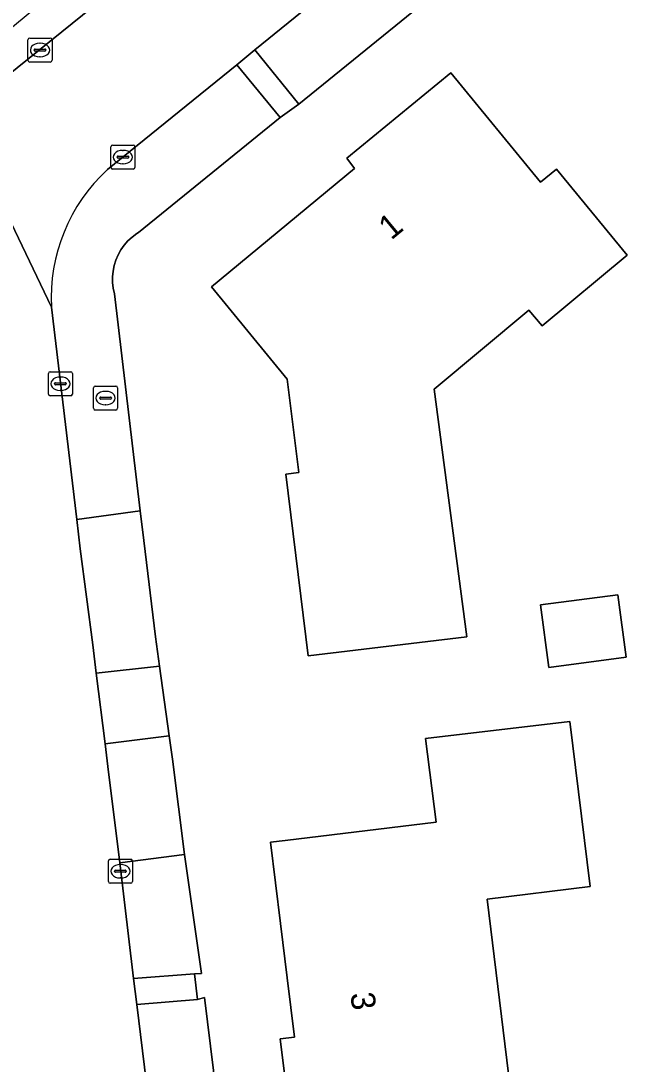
# Model space of a CAD drawing. Extents: x 157320 to 158835, y 386650 to 388491.
# Drawn here: x 157913.82 to 157939.19, y 387283.97 to 387327.31 of the extents above; entities that cross this region are included whole.
import ezdxf

# ---------------------------------------------------------------- set-up
doc = ezdxf.new("R2010")
doc.units = 0
for name, color, linetype in [('IMGEO_Brandkraan', 7, 'Continuous'), ('IMGEO_Erf', 7, 'Continuous'), ('IMGEO_Groenvoorziening', 7, 'Continuous'), ('IMGEO_Kolk', 7, 'Continuous'), ('IMGEO_Pand', 7, 'Continuous'), ('IMGEO_Pand_nummerreeks', 7, 'Continuous'), ('IMGEO_Rijbaan_lokaal_gesloten', 7, 'Continuous'), ('IMGEO_Voetpad_open', 7, 'Continuous')]:
    doc.layers.add(name, color=color, linetype=linetype)

msp = doc.modelspace()

# ---------------------------------------------------------------- linework, layer by layer
at = {"layer": 'IMGEO_Brandkraan'}
for p, q in [((157916.91, 387312.139), (157917.762, 387312.139)), ((157916.835, 387311.213), (157916.835, 387312.065)), ((157917.137, 387311.682), (157917.535, 387311.682)), ((157917.323, 387311.919), (157917.348, 387311.919)), ((157917.836, 387312.065), (157917.836, 387311.213)), ((157917.094, 387311.633), (157917.094, 387311.645)), ((157917.532, 387311.596), (157917.134, 387311.596)), ((157917.346, 387311.359), (157917.321, 387311.359)), ((157917.578, 387311.645), (157917.578, 387311.633)), ((157917.762, 387311.139), (157916.91, 387311.139))]:
    msp.add_line(p, q, dxfattribs=at)
for points in [[(157916.91, 387312.139), (157917.762, 387312.139)], [(157916.835, 387311.213), (157916.835, 387312.065)], [(157917.836, 387312.065), (157917.836, 387311.213)], [(157917.762, 387311.139), (157916.91, 387311.139)]]:
    msp.add_lwpolyline(points, dxfattribs=at)
for centre, radius, start, end in [((157916.912, 387312.063), 0.0765, 91.552, 178.448), ((157916.912, 387312.063), 0.0765, 91.552, 178.448), ((157917.76, 387312.063), 0.0765, 1.552, 88.448), ((157917.76, 387312.063), 0.0765, 1.552, 88.448), ((157917.134, 387311.642), 0.0403, 85.8775, 175.7526), ((157917.539, 387311.644), 0.0386, 1.7309, 96.639), ((157917.131, 387311.632), 0.0366, 178.938, 274.7102), ((157917.535, 387311.639), 0.043, 264.8664, 352.4533), ((157916.912, 387311.215), 0.0765, 181.552, 268.448), ((157916.912, 387311.215), 0.0765, 181.552, 268.448), ((157917.76, 387311.215), 0.0765, 271.552, 358.448), ((157917.76, 387311.215), 0.0765, 271.552, 358.448)]:
    msp.add_arc(centre, radius, start, end, dxfattribs=at)
for centre, major_axis, ratio, start_param, end_param in [((157917.322, 387311.639), (-0.387, 0.002), 0.722429, 4.712389, 7.853982), ((157917.347, 387311.639), (-0.39, 0.002), 0.717154, 1.570796, 4.712389)]:
    msp.add_ellipse(centre, major_axis=major_axis, ratio=ratio, start_param=start_param, end_param=end_param, dxfattribs=at)
at = {"layer": 'IMGEO_Erf'}
msp.add_lwpolyline([(157940.591, 387336.228), (157925.361, 387323.849), (157924.583, 387323.297), (157918.7, 387318.518), (157918.629, 387318.472), (157918.438, 387318.33), (157918.264, 387318.169), (157918.108, 387317.99), (157917.971, 387317.796), (157917.855, 387317.589), (157917.761, 387317.371), (157917.69, 387317.144), (157917.644, 387316.911), (157917.622, 387316.675), (157917.626, 387316.437), (157917.654, 387316.202), (157917.706, 387315.97), (157918.775, 387306.949), (157918.921, 387305.719), (157919.411, 387301.721), (157919.58, 387300.502), (157919.981, 387297.609), (157920.115, 387296.641), (157920.618, 387292.674), (157921.323, 387287.732), (157921.032, 387287.713), (157921.15, 387286.647), (157921.437, 387286.728), (157922.545, 387277.749)], dxfattribs=at)
for points in [[(157924.82, 387308.482), (157925.356, 387308.548), (157924.875, 387312.429), (157921.738, 387316.262), (157927.674, 387321.179), (157927.347, 387321.61), (157931.662, 387325.152), (157935.388, 387320.607), (157936.047, 387321.147), (157938.982, 387317.574), (157935.462, 387314.634), (157934.908, 387315.297), (157930.974, 387312.011), (157932.326, 387301.723), (157925.744, 387300.923)], [(157938.6, 387303.468), (157938.941, 387300.872), (157935.731, 387300.45), (157935.39, 387303.046)], [(157931.056, 387294.015), (157930.619, 387297.489), (157936.6, 387298.199), (157937.447, 387291.349), (157933.172, 387290.825), (157934.286, 387281.748), (157925.717, 387280.697), (157925.507, 387282.405), (157924.913, 387282.332), (157924.584, 387285.012), (157925.179, 387285.085), (157924.876, 387287.558), (157924.599, 387289.811), (157924.185, 387293.185), (157924.789, 387293.258)]]:
    msp.add_lwpolyline(points, close=True, dxfattribs=at)
at = {"layer": 'IMGEO_Groenvoorziening'}
for points in [[(157925.361, 387323.849), (157940.591, 387336.228), (157938.753, 387338.457), (157923.535, 387326.106)], [(157919.58, 387300.502), (157916.949, 387300.204), (157917.313, 387297.267), (157919.981, 387297.609)], [(157921.032, 387287.713), (157921.323, 387287.732), (157920.618, 387292.674), (157917.922, 387292.325), (157918.498, 387287.527)], [(157922.545, 387277.749), (157921.437, 387286.728), (157921.15, 387286.647), (157918.632, 387286.438), (157919.741, 387277.391)]]:
    msp.add_lwpolyline(points, close=True, dxfattribs=at)
for points in [[(157913.241, 387325.007), (157922.301, 387332.333), (157921.309, 387333.561), (157913.077, 387326.713), (157912.877, 387326.615), (157912.379, 387326.415), (157911.862, 387326.268), (157911.333, 387326.176), (157910.797, 387326.139), (157910.26, 387326.159), (157895.24, 387331.011), (157894.46, 387328.338), (157907.769, 387324.283)], [(157924.583, 387323.297), (157922.78, 387325.487), (157917.412, 387321.133)], [(157915.089, 387315.418), (157916.137, 387306.587), (157918.775, 387306.949), (157917.706, 387315.97), (157917.654, 387316.202), (157917.626, 387316.437), (157917.622, 387316.675), (157917.644, 387316.911), (157917.69, 387317.144), (157917.761, 387317.371), (157917.855, 387317.589), (157917.971, 387317.796), (157918.108, 387317.99), (157918.264, 387318.169), (157918.438, 387318.33), (157918.629, 387318.472), (157918.7, 387318.518), (157924.583, 387323.297)]]:
    msp.add_lwpolyline(points, dxfattribs=at)
msp.add_arc((157922.326, 387315.806), 7.247, 132.6886, 183.0704, dxfattribs=at)
at = {"layer": 'IMGEO_Kolk'}
for p, q in [((157914.113, 387325.672), (157914.113, 387326.524)), ((157914.188, 387326.598), (157915.04, 387326.598)), ((157915.114, 387326.524), (157915.114, 387325.672)), ((157914.372, 387326.092), (157914.372, 387326.104)), ((157914.81, 387326.055), (157914.412, 387326.055)), ((157914.415, 387326.141), (157914.813, 387326.141)), ((157914.601, 387326.378), (157914.626, 387326.378)), ((157914.856, 387326.104), (157914.856, 387326.092)), ((157915.04, 387325.598), (157914.188, 387325.598)), ((157914.624, 387325.818), (157914.599, 387325.818)), ((157917.629, 387322.149), (157918.481, 387322.149)), ((157917.554, 387321.223), (157917.554, 387322.075)), ((157917.813, 387321.643), (157917.813, 387321.655)), ((157917.856, 387321.692), (157918.254, 387321.692)), ((157918.042, 387321.929), (157918.067, 387321.929)), ((157918.297, 387321.655), (157918.297, 387321.643)), ((157918.555, 387322.075), (157918.555, 387321.223)), ((157918.251, 387321.606), (157917.853, 387321.606)), ((157918.065, 387321.369), (157918.04, 387321.369)), ((157918.481, 387321.149), (157917.629, 387321.149)), ((157914.961, 387311.807), (157914.961, 387312.659)), ((157915.036, 387312.733), (157915.888, 387312.733)), ((157915.962, 387312.659), (157915.962, 387311.807)), ((157915.22, 387312.227), (157915.22, 387312.239)), ((157915.658, 387312.19), (157915.26, 387312.19)), ((157915.263, 387312.276), (157915.661, 387312.276)), ((157915.449, 387312.513), (157915.474, 387312.513)), ((157915.704, 387312.239), (157915.704, 387312.227)), ((157915.888, 387311.733), (157915.036, 387311.733)), ((157915.472, 387311.953), (157915.447, 387311.953)), ((157917.451, 387291.554), (157917.451, 387292.406)), ((157917.526, 387292.48), (157918.378, 387292.48)), ((157917.939, 387292.26), (157917.964, 387292.26)), ((157918.452, 387292.406), (157918.452, 387291.554)), ((157917.71, 387291.974), (157917.71, 387291.986)), ((157918.148, 387291.937), (157917.75, 387291.937)), ((157917.753, 387292.023), (157918.151, 387292.023)), ((157918.194, 387291.986), (157918.194, 387291.974)), ((157918.378, 387291.48), (157917.526, 387291.48)), ((157917.962, 387291.7), (157917.937, 387291.7))]:
    msp.add_line(p, q, dxfattribs=at)
for points in [[(157914.113, 387325.672), (157914.113, 387326.524)], [(157914.188, 387326.598), (157915.04, 387326.598)], [(157915.114, 387326.524), (157915.114, 387325.672)], [(157915.04, 387325.598), (157914.188, 387325.598)], [(157917.629, 387322.149), (157918.481, 387322.149)], [(157917.554, 387321.223), (157917.554, 387322.075)], [(157918.555, 387322.075), (157918.555, 387321.223)], [(157918.481, 387321.149), (157917.629, 387321.149)], [(157914.961, 387311.807), (157914.961, 387312.659)], [(157915.036, 387312.733), (157915.888, 387312.733)], [(157915.962, 387312.659), (157915.962, 387311.807)], [(157915.888, 387311.733), (157915.036, 387311.733)], [(157917.451, 387291.554), (157917.451, 387292.406)], [(157917.526, 387292.48), (157918.378, 387292.48)], [(157918.452, 387292.406), (157918.452, 387291.554)], [(157918.378, 387291.48), (157917.526, 387291.48)]]:
    msp.add_lwpolyline(points, dxfattribs=at)
for centre, radius, start, end in [((157914.19, 387326.522), 0.0765, 91.552, 178.448), ((157914.19, 387326.522), 0.0765, 91.552, 178.448), ((157915.038, 387326.522), 0.0765, 1.552, 88.448), ((157915.038, 387326.522), 0.0765, 1.552, 88.448), ((157914.412, 387326.101), 0.0403, 85.8775, 175.7526), ((157914.409, 387326.091), 0.0366, 178.938, 274.7102), ((157914.813, 387326.098), 0.043, 264.8664, 352.4533), ((157914.817, 387326.103), 0.0386, 1.7309, 96.639), ((157914.19, 387325.674), 0.0765, 181.552, 268.448), ((157914.19, 387325.674), 0.0765, 181.552, 268.448), ((157915.038, 387325.674), 0.0765, 271.552, 358.448), ((157915.038, 387325.674), 0.0765, 271.552, 358.448), ((157917.631, 387322.073), 0.0765, 91.552, 178.448), ((157917.631, 387322.073), 0.0765, 91.552, 178.448), ((157918.479, 387322.073), 0.0765, 1.552, 88.448), ((157918.479, 387322.073), 0.0765, 1.552, 88.448), ((157917.853, 387321.652), 0.0403, 85.8775, 175.7526), ((157918.258, 387321.654), 0.0386, 1.7309, 96.639), ((157917.631, 387321.225), 0.0765, 181.552, 268.448), ((157917.631, 387321.225), 0.0765, 181.552, 268.448), ((157917.85, 387321.642), 0.0366, 178.938, 274.7102), ((157918.254, 387321.649), 0.043, 264.8664, 352.4533), ((157918.479, 387321.225), 0.0765, 271.552, 358.448), ((157918.479, 387321.225), 0.0765, 271.552, 358.448), ((157915.038, 387312.657), 0.0765, 91.552, 178.448), ((157915.038, 387312.657), 0.0765, 91.552, 178.448), ((157915.886, 387312.657), 0.0765, 1.552, 88.448), ((157915.886, 387312.657), 0.0765, 1.552, 88.448), ((157915.26, 387312.236), 0.0403, 85.8775, 175.7526), ((157915.257, 387312.226), 0.0366, 178.938, 274.7102), ((157915.661, 387312.233), 0.043, 264.8664, 352.4533), ((157915.665, 387312.238), 0.0386, 1.7309, 96.639), ((157915.038, 387311.809), 0.0765, 181.552, 268.448), ((157915.038, 387311.809), 0.0765, 181.552, 268.448), ((157915.886, 387311.809), 0.0765, 271.552, 358.448), ((157915.886, 387311.809), 0.0765, 271.552, 358.448), ((157917.528, 387292.404), 0.0765, 91.552, 178.448), ((157917.528, 387292.404), 0.0765, 91.552, 178.448), ((157918.376, 387292.404), 0.0765, 1.552, 88.448), ((157918.376, 387292.404), 0.0765, 1.552, 88.448), ((157917.75, 387291.983), 0.0403, 85.8775, 175.7526), ((157917.747, 387291.973), 0.0366, 178.938, 274.7102), ((157918.151, 387291.98), 0.043, 264.8664, 352.4533), ((157918.155, 387291.985), 0.0386, 1.7309, 96.639), ((157917.528, 387291.556), 0.0765, 181.552, 268.448), ((157917.528, 387291.556), 0.0765, 181.552, 268.448), ((157918.376, 387291.556), 0.0765, 271.552, 358.448), ((157918.376, 387291.556), 0.0765, 271.552, 358.448)]:
    msp.add_arc(centre, radius, start, end, dxfattribs=at)
for centre, major_axis, ratio, start_param, end_param in [((157914.6, 387326.098), (-0.387, 0.002), 0.722429, 4.712389, 7.853982), ((157914.625, 387326.098), (-0.39, 0.002), 0.717154, 1.570796, 4.712389), ((157918.041, 387321.649), (-0.387, 0.002), 0.722429, 4.712389, 7.853982), ((157918.066, 387321.649), (-0.39, 0.002), 0.717154, 1.570796, 4.712389), ((157915.448, 387312.233), (-0.387, 0.002), 0.722429, 4.712389, 7.853982), ((157915.473, 387312.233), (-0.39, 0.002), 0.717154, 1.570796, 4.712389), ((157917.938, 387291.98), (-0.387, 0.002), 0.722429, 4.712389, 7.853982), ((157917.963, 387291.98), (-0.39, 0.002), 0.717154, 1.570796, 4.712389)]:
    msp.add_ellipse(centre, major_axis=major_axis, ratio=ratio, start_param=start_param, end_param=end_param, dxfattribs=at)
at = {"layer": 'IMGEO_Pand'}
for points in [[(157925.744, 387300.923), (157932.326, 387301.723), (157930.974, 387312.011), (157934.908, 387315.297), (157935.462, 387314.634), (157938.982, 387317.574), (157936.047, 387321.147), (157935.388, 387320.607), (157931.662, 387325.152), (157927.347, 387321.61), (157927.674, 387321.179), (157921.738, 387316.262), (157924.875, 387312.429), (157925.356, 387308.548), (157924.82, 387308.482)], [(157935.39, 387303.046), (157935.731, 387300.45), (157938.941, 387300.872), (157938.6, 387303.468)], [(157924.876, 387287.558), (157925.179, 387285.085), (157924.584, 387285.012), (157924.913, 387282.332), (157925.507, 387282.405), (157925.717, 387280.697), (157934.286, 387281.748), (157933.172, 387290.825), (157937.447, 387291.349), (157936.6, 387298.199), (157930.619, 387297.489), (157931.056, 387294.015), (157924.789, 387293.258), (157924.185, 387293.185), (157924.599, 387289.811)]]:
    msp.add_lwpolyline(points, close=True, dxfattribs=at)
at = {"layer": 'IMGEO_Rijbaan_lokaal_gesloten'}
for points in [[(157936.87, 387344.094), (157935.638, 387343.146), (157930.093, 387338.627), (157929.313, 387338.002), (157925.077, 387334.577), (157922.301, 387332.333), (157913.241, 387325.007)], [(157917.412, 387321.133), (157922.78, 387325.487), (157923.535, 387326.106), (157938.753, 387338.457)], [(157921.073, 387266.831), (157920.25, 387273.392), (157919.741, 387277.391), (157918.632, 387286.438), (157918.498, 387287.527), (157917.922, 387292.325), (157917.43, 387296.327), (157917.313, 387297.267), (157916.949, 387300.204), (157916.802, 387301.391), (157916.28, 387305.38), (157916.137, 387306.587), (157915.089, 387315.418), (157912.639, 387320.511), (157907.769, 387324.283), (157894.46, 387328.338), (157893.432, 387328.647), (157888.839, 387330.052), (157883.41, 387331.689), (157880.169, 387332.694), (157879.449, 387332.881)], [(157907.769, 387324.283), (157912.639, 387320.511), (157915.089, 387315.418)]]:
    msp.add_lwpolyline(points, dxfattribs=at)
msp.add_arc((157922.326, 387315.806), 7.247, 132.6886, 183.0704, dxfattribs=at)
at = {"layer": 'IMGEO_Voetpad_open'}
for points in [[(157924.583, 387323.297), (157925.361, 387323.849), (157923.535, 387326.106), (157922.78, 387325.487)], [(157918.921, 387305.719), (157918.775, 387306.949), (157916.137, 387306.587), (157916.28, 387305.38), (157916.802, 387301.391), (157916.949, 387300.204), (157919.58, 387300.502), (157919.411, 387301.721)], [(157920.115, 387296.641), (157919.981, 387297.609), (157917.313, 387297.267), (157917.43, 387296.327), (157917.922, 387292.325), (157920.618, 387292.674)], [(157921.032, 387287.713), (157918.498, 387287.527), (157918.632, 387286.438), (157921.15, 387286.647)]]:
    msp.add_lwpolyline(points, close=True, dxfattribs=at)

# ---------------------------------------------------------------- texts
at = {"layer": 'IMGEO_Pand_nummerreeks'}
for s, rotation, p in [('1', 39.6362, (157929.19, 387318.176)), ('3', 276.9852, (157927.495, 387286.901))]:
    msp.add_text(s, height=1, rotation=rotation, dxfattribs=at).set_placement(p)

doc.saveas('drawing.dxf')
